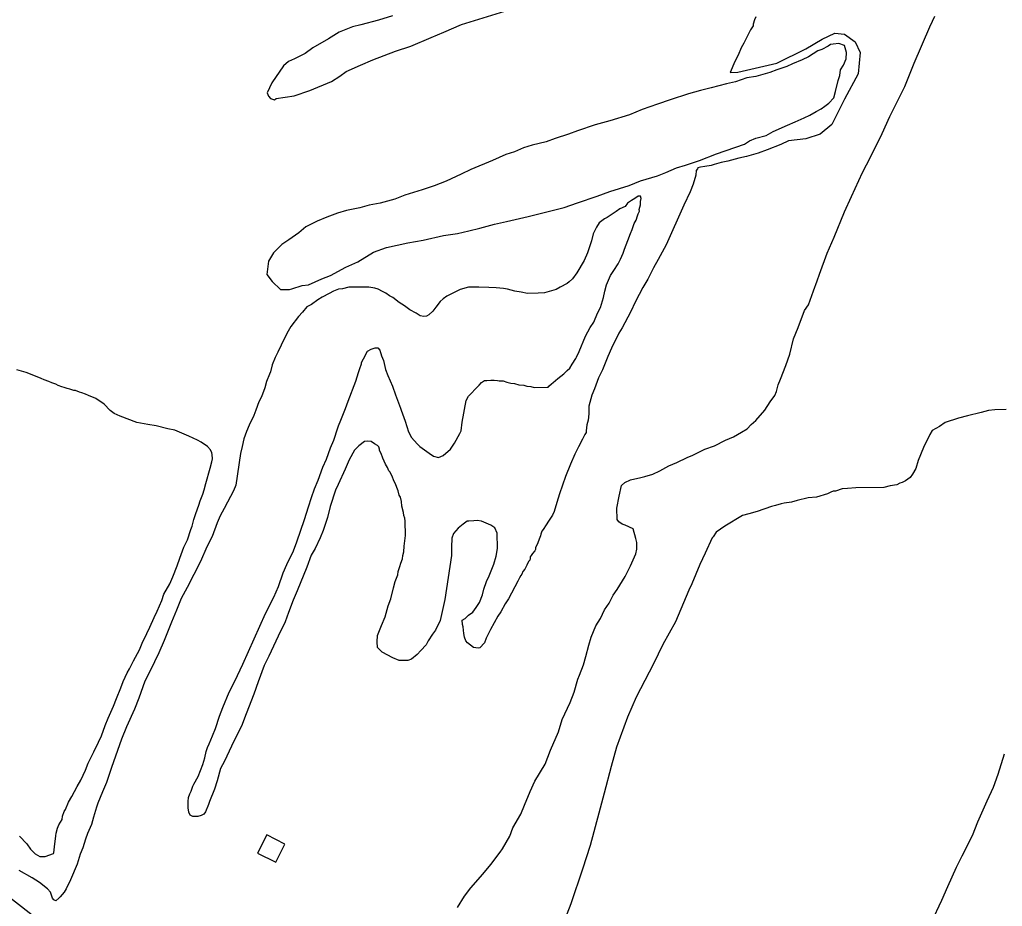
# Model space of a CAD drawing. Extents: x 3250478 to 3288318, y 788638 to 816472.
# Drawn here: x 3257033 to 3258967, y 797471 to 799216 of the extents above; entities that cross this region are included whole.
import ezdxf

# ---------------------------------------------------------------- set-up
doc = ezdxf.new("R2010")
doc.units = 0
for name, color, linetype in [('V-BLDG-OTLN', 7, 'Continuous'), ('V-RAIL-TRAK', 7, 'Continuous'), ('V-SITE-VEGE', 7, 'Continuous')]:
    doc.layers.add(name, color=color, linetype=linetype)

msp = doc.modelspace()

# ---------------------------------------------------------------- linework, layer by layer
at = {"layer": 'V-BLDG-OTLN'}
msp.add_lwpolyline([(3257501.2, 797575.7), (3257537, 797557.8), (3257554.9, 797593.6), (3257519.2, 797611.5)], close=True, dxfattribs=at)
at = {"layer": 'V-RAIL-TRAK'}
msp.add_line((3256836.1, 797626.6), (3257270.3, 797289.2), dxfattribs=at)
at = {"layer": 'V-SITE-VEGE'}
for points in [[(3257767, 799224.2), (3257739.5, 799215.1), (3257704.5, 799206), (3257688.2, 799202), (3257662, 799191.7), (3257640.8, 799178.9), (3257609.7, 799161), (3257594.8, 799149.5), (3257573.6, 799139.2), (3257562.4, 799134.1), (3257552.4, 799125.2), (3257529, 799092.3), (3257520.4, 799072.2), (3257523, 799065.9), (3257526.8, 799061), (3257534.4, 799058.5), (3257538.1, 799061.1), (3257573.2, 799066.5), (3257604.4, 799076.9), (3257646.8, 799094.9), (3257663, 799105.2), (3257675.4, 799114.1), (3257704.1, 799127), (3257727.8, 799137.3), (3257772.8, 799154.1), (3257802.8, 799164.5), (3257842.7, 799181.2), (3257867.7, 799191.5), (3257902.6, 799207), (3257996.3, 799235.7)], [(3258481.7, 799222.1), (3258479.1, 799215.8), (3258476.5, 799207.7), (3258476.5, 799204.1), (3258471.3, 799196), (3258466.9, 799187), (3258458.1, 799169.9), (3258452.9, 799160.9), (3258446.8, 799146.6), (3258440.7, 799134), (3258431.1, 799112.4), (3258446.7, 799113.3), (3258523, 799130.4), (3258580.2, 799159), (3258612.6, 799178.1), (3258637.4, 799189.5), (3258656.4, 799187.6), (3258677.4, 799172.4), (3258687, 799151.4), (3258683.1, 799109.4), (3258656.4, 799059.9), (3258631.7, 799010.3), (3258608.8, 798991.2), (3258580.2, 798981.7), (3258546.4, 798977.6), (3258531.1, 798970.4), (3258504.4, 798960.3), (3258486.6, 798953.8), (3258463.4, 798947.3), (3258448.2, 798943.6), (3258426.8, 798937.9), (3258413.5, 798935.1), (3258400.1, 798931.4), (3258393.8, 798929.5), (3258381.3, 798927.6), (3258373.3, 798925.7), (3258368, 798924.7), (3258367.1, 798922.9), (3258364.4, 798919.3), (3258363.7, 798910.4), (3258358.5, 798892.4), (3258352.4, 798877.2), (3258340.2, 798851.1), (3258305.3, 798772.9), (3258289.6, 798744.1), (3258280.8, 798727.9), (3258269.4, 798705.4), (3258259.8, 798689.2), (3258244.9, 798661.3), (3258235.3, 798640.6), (3258218.7, 798610), (3258212.5, 798599.2), (3258197.7, 798569.6), (3258197.7, 798569.5), (3258190.7, 798553.3), (3258180.3, 798527.3), (3258172.4, 798511.1), (3258164.6, 798489.5), (3258159.4, 798476.9), (3258153.4, 798455.4), (3258153.5, 798440.2), (3258151.9, 798427.7), (3258149.3, 798418.7), (3258147.7, 798407.1), (3258147.7, 798403.5)], [(3258453.9, 798404.7), (3258464.9, 798411.2), (3258472.7, 798419.2), (3258482.1, 798427.2), (3258499.3, 798448), (3258510.2, 798464), (3258519.5, 798476.8), (3258522.6, 798484.7), (3258525.6, 798497.4), (3258530.2, 798508.5), (3258541, 798535.6), (3258548.7, 798557.8), (3258556.2, 798588), (3258565.5, 798610.3), (3258577.8, 798643.7), (3258585.6, 798654.9), (3258595.5, 798682.9), (3258602.4, 798702.5), (3258607, 798715.3), (3258622.4, 798756.6), (3258636.3, 798788.4), (3258656.3, 798837.8), (3258670.2, 798868), (3258691.8, 798915.7), (3258707.3, 798946), (3258730.5, 798992.2), (3258745.9, 799025.6), (3258775.3, 799084.5), (3258793.8, 799130.7), (3258824.6, 799202.3), (3258829.5, 799213.2), (3258833.9, 799223)], [(3258610.5, 799040.9), (3258618, 799046), (3258625.4, 799052.3), (3258635.3, 799062.5), (3258639, 799075.1), (3258643.7, 799096.4), (3258647.4, 799106.5), (3258648.5, 799117.8), (3258654.7, 799126.7), (3258659.5, 799139.2), (3258660.6, 799151.8), (3258656.7, 799165.6), (3258645.4, 799169.2), (3258634.1, 799167.8), (3258629.1, 799167.7), (3258624.1, 799163.9), (3258611.7, 799157.5), (3258604.2, 799154.9), (3258585.5, 799143.4), (3258573, 799137), (3258554.3, 799129.3), (3258543.1, 799124.1), (3258523.1, 799117.6), (3258509.4, 799112.4), (3258481.9, 799104.6), (3258464.3, 799101.9), (3258441.9, 799094.1), (3258424.4, 799090.1), (3258394.3, 799082.3), (3258373.1, 799077), (3258349.3, 799070.5), (3258313.1, 799058.8), (3258288.1, 799049.7), (3258258.2, 799039.3), (3258233.2, 799029), (3258194.5, 799017.3), (3258165.7, 799009.4), (3258130.7, 798997.7), (3258113.3, 798991.2), (3258087, 798982.2), (3258069.5, 798975.7), (3258042, 798969.1), (3258024.5, 798963.9), (3258007.1, 798956.2), (3257989.6, 798950.9), (3257963.4, 798939.3), (3257920.9, 798921.3), (3257902.2, 798912.3), (3257872.3, 798898.2), (3257848.6, 798889.1), (3257824.9, 798881.3), (3257791.1, 798870.9), (3257771.1, 798863.1), (3257742.4, 798855.3), (3257721.1, 798851.3), (3257702.4, 798846), (3257676.1, 798840.7), (3257658.6, 798835.5), (3257637.4, 798827.7), (3257618.7, 798820), (3257596.2, 798808.5), (3257582.6, 798797), (3257562.7, 798783), (3257549, 798774.1), (3257532.8, 798757.6), (3257523, 798741.1), (3257519.6, 798714.8), (3257529.7, 798701.1), (3257546.2, 798685), (3257563.8, 798685.2), (3257568.8, 798686.5), (3257588.8, 798693), (3257601.3, 798694.4), (3257627.5, 798706), (3257645, 798712.5), (3257674.9, 798729.1), (3257698.6, 798739.4), (3257729.7, 798758.6), (3257754.7, 798767.7), (3257797.2, 798776.9), (3257827.3, 798782.3), (3257867.3, 798791.5), (3257894.8, 798795.6), (3257917.3, 798800.9), (3257938.6, 798806.1), (3257967.3, 798814), (3257991.1, 798819.3), (3258033.6, 798828.6), (3258062.4, 798836.4), (3258104.9, 798846.9), (3258131.1, 798856), (3258169.8, 798869), (3258194.8, 798878.1), (3258232.3, 798889.8), (3258254.8, 798898.8), (3258288.5, 798909.2), (3258304.7, 798915.7), (3258325.9, 798924.7), (3258343.4, 798929.9), (3258370.9, 798939), (3258404.6, 798952)], [(3258404.6, 798952), (3258459.6, 798971.4), (3258469.5, 798977.8), (3258482, 798983), (3258502, 798988.2), (3258515.7, 798995.9), (3258544.4, 799008.8), (3258559.4, 799015.2), (3258576.9, 799022.9), (3258588.1, 799028.1), (3258600.5, 799035.7), (3258610.5, 799040.9)], [(3258242.2, 798815.1), (3258246.6, 798821.4), (3258249.2, 798830.4), (3258250.1, 798833.9), (3258252.7, 798839.3), (3258252.6, 798842.9), (3258255.2, 798851.9), (3258255.1, 798858.1), (3258256, 798864.4), (3258255, 798868.9), (3258250.6, 798868.8), (3258243.5, 798864.3), (3258237.2, 798860.6), (3258229.2, 798855.2), (3258224.8, 798848.9), (3258214.2, 798844.3), (3258207.1, 798838.8), (3258189.3, 798827), (3258184, 798824.2), (3258173.4, 798816.1), (3258168.1, 798808), (3258162, 798794.5), (3258158.6, 798781), (3258150.8, 798757.7), (3258143.8, 798742.4), (3258129.8, 798718.1), (3258121, 798706.3), (3258114.8, 798700), (3258110.3, 798697.3), (3258097, 798690), (3258089, 798685.4), (3258065.8, 798678.9), (3258053.3, 798677.8), (3258032.8, 798677.6), (3258020.2, 798680.1), (3258007.7, 798681.8), (3257993.3, 798686.1), (3257985.2, 798686.9), (3257970.9, 798688.5), (3257956.6, 798689.2), (3257936.9, 798689.9), (3257916.3, 798689.7), (3257900.3, 798685), (3257895, 798682.3), (3257881.6, 798675.9), (3257873.6, 798672.2), (3257866.5, 798666.7), (3257860.3, 798661.3), (3257852.4, 798650.5), (3257846.2, 798642.4), (3257838.3, 798635.1), (3257833.8, 798632.4), (3257828.5, 798632.3), (3257821.3, 798633.1), (3257813.2, 798638.4), (3257800.6, 798645.4), (3257790.7, 798653.3), (3257779.9, 798659.5), (3257767.2, 798669.2), (3257760.9, 798672.7), (3257753.7, 798678), (3257747.4, 798681.5), (3257738.4, 798685.8), (3257732.1, 798687.5), (3257724.1, 798689.2), (3257720.5, 798690.1), (3257681.1, 798689.6), (3257668.6, 798686.8), (3257660.6, 798685.8), (3257650.8, 798682.1), (3257641.9, 798677.6), (3257628.6, 798670.3), (3257619.7, 798664.8), (3257607.3, 798655.7), (3257598.4, 798651.1), (3257589.6, 798640.3), (3257581.6, 798632.1), (3257566.7, 798612.3), (3257558.8, 798598.8), (3257547.4, 798575.4), (3257541.3, 798561.9), (3257536.1, 798551.1), (3257530, 798536.8), (3257526.5, 798523.3), (3257524.6, 798518.5), (3257518.7, 798504.4), (3257515.3, 798491.9), (3257509.2, 798473.9), (3257504, 798464), (3257497.9, 798447.8), (3257493.6, 798437.1), (3257484.8, 798418.2), (3257479.6, 798405.6), (3257474.4, 798391.2), (3257471, 798376), (3257467.6, 798362.5), (3257458.5, 798299.8), (3257454.1, 798289), (3257441.9, 798266.5), (3257435.8, 798253.9), (3257427.9, 798239.5)], [(3257551.7, 798127.4), (3257558.7, 798143.6), (3257571.8, 798170.6), (3257578.7, 798188.5), (3257593.4, 798232.5), (3257601.2, 798257.6), (3257607.2, 798275.6), (3257613.3, 798292.7), (3257620.2, 798309.7), (3257629.8, 798335.8), (3257636.8, 798351.1), (3257644.5, 798373.5), (3257651.5, 798388.8), (3257659.3, 798413), (3257660.7, 798416.6), (3257665.4, 798428.3), (3257674.1, 798450.8), (3257679.3, 798465.1), (3257694.9, 798504.7), (3257700.1, 798521.7), (3257702.7, 798529.8), (3257706.1, 798538.8), (3257706.1, 798541.5), (3257709.6, 798548.7), (3257717.5, 798564), (3257724.6, 798567.6), (3257732.6, 798570.4), (3257738, 798570.5), (3257741.6, 798566), (3257745.3, 798554.4), (3257749, 798545.5), (3257752.8, 798527.7), (3257757.4, 798516.1), (3257766.6, 798494.8), (3257773, 798477.8), (3257782.7, 798451.4), (3257784.1, 798447.6), (3257791.5, 798426.2), (3257798, 798404.8), (3257804.4, 798394.1), (3257815.3, 798381.7), (3257820.7, 798376.4), (3257838.7, 798363.2), (3257847.8, 798357.1), (3257857.6, 798354.5), (3257866.5, 798358.2), (3257880.7, 798370.9), (3257888.6, 798382.6), (3257899.1, 798401.5), (3257901.7, 798406.9), (3257904.2, 798423.9), (3257911.8, 798466.9), (3257916.1, 798475), (3257935.6, 798494.9), (3257937.4, 798496.7), (3257941.8, 798502.2), (3257948, 798505.8), (3257952.5, 798505.9), (3257960.5, 798506.8), (3257966.8, 798506.9), (3257973.6, 798505.8), (3257976.6, 798505.2), (3257984.7, 798505.3), (3257991.8, 798502.7), (3257999.9, 798501), (3258007.1, 798500.2), (3258015.2, 798497.6), (3258025, 798496.9), (3258031.3, 798495.1), (3258039.3, 798494.3), (3258045.6, 798492.6), (3258073.3, 798492.9), (3258074.2, 798494.7), (3258079.5, 798499.3), (3258083.1, 798502), (3258091.9, 798510.2), (3258104.3, 798519.2), (3258110.5, 798525.6), (3258115.8, 798530.1), (3258120.2, 798538.2), (3258127.7, 798549.6), (3258129, 798551.7), (3258134.2, 798563.4), (3258146.4, 798593.1), (3258156.1, 798610.2), (3258163.1, 798621), (3258170, 798638.9), (3258176.2, 798649.7), (3258182.2, 798669.5), (3258184.7, 798682), (3258188.2, 798694.6), (3258196, 798712.6), (3258202.2, 798722.5), (3258210.9, 798736), (3258215.3, 798745), (3258220.5, 798756.7), (3258223.1, 798764.8), (3258230.1, 798781.8), (3258235.3, 798795.3), (3258238.8, 798803.4), (3258242.2, 798815.1)], [(3257297.8, 798039.5), (3257303.9, 798052.1), (3257312.6, 798072.8), (3257317, 798085.3), (3257328.4, 798106), (3257334.5, 798119.5), (3257343.1, 798141.1), (3257348.3, 798156.3), (3257356.1, 798177.9), (3257363.1, 798192.3), (3257370, 798212.9), (3257372.7, 798219.2), (3257376.1, 798232.7), (3257379.5, 798244.4), (3257385.6, 798260.5), (3257388.2, 798269.5), (3257393.4, 798282.1), (3257396, 798291), (3257399.4, 798303.6), (3257408, 798333.2), (3257411.4, 798345.8), (3257412.3, 798352.1), (3257412.2, 798360.1), (3257411.2, 798363.7), (3257408.5, 798369.9), (3257403, 798376.1), (3257390.4, 798384.9), (3257383.2, 798388.4), (3257366.1, 798396.2), (3257338.3, 798408.4), (3257324.8, 798411), (3257301.5, 798417), (3257285.4, 798419.5), (3257263.9, 798423.7), (3257230.6, 798435.8), (3257218.9, 798441), (3257210.8, 798447.2), (3257199.1, 798459.6), (3257183.1, 798470.5), (3257168.6, 798476.6), (3257162.3, 798479.5), (3257155.3, 798482), (3257150.8, 798483.4), (3257142.7, 798486.2), (3257139.7, 798486.6), (3257131.9, 798489.1), (3257126.8, 798490.5), (3257120.5, 798492.6), (3257115.7, 798493.7), (3257108.6, 798496.5), (3257104.2, 798498.7), (3257096.4, 798501.6), (3257090.5, 798504.1), (3257081.2, 798507.7), (3257075.3, 798509.8), (3257057.8, 798517.4), (3257046, 798522), (3257041.5, 798523.1), (3257027.5, 798527)], [(3258974.3, 798448.8), (3258952.1, 798448.5), (3258939.5, 798446.8), (3258925.2, 798443.4), (3258898.4, 798436.8), (3258881, 798431.8), (3258854.2, 798423.6), (3258843.2, 798415.6), (3258829.1, 798407.5), (3258824.4, 798399.5), (3258812, 798374.1), (3258801.3, 798348.6), (3258796.7, 798332.7), (3258790.5, 798321.6), (3258785.8, 798315.2), (3258776.4, 798308.7), (3258770.1, 798305.5), (3258765.4, 798303.8), (3258759.1, 798300.6), (3258746.4, 798298.9)], [(3258147.7, 798403.5), (3258145.1, 798399.9), (3258140.7, 798390.9), (3258132.8, 798375.6), (3258125.8, 798361.2), (3258117.1, 798341.4), (3258107.6, 798317.2), (3258095.4, 798283), (3258090.3, 798266), (3258085.1, 798248), (3258081.6, 798240.8), (3258073.7, 798229.1), (3258069.3, 798221.9), (3258063.2, 798212.9), (3258060.5, 798209.3), (3258058.8, 798203.9), (3258057.9, 798200.3), (3258055.3, 798194), (3258052.7, 798186.8), (3258048.4, 798177), (3258048.4, 798173.4), (3258046.7, 798170.7), (3258042.2, 798165.3), (3258039.6, 798161.6), (3258037.8, 798158.9), (3258037.9, 798155.4), (3258037, 798152.7), (3258034.4, 798150), (3258030.9, 798142.8), (3258027.4, 798134.7), (3258023, 798130.2), (3258021.3, 798124.8), (3258019.5, 798122.1), (3258016.9, 798117.6), (3258013.4, 798111.3), (3257995, 798076.2), (3257988.8, 798066.3), (3257980.1, 798051), (3257973.9, 798041.9), (3257959.9, 798015.8), (3257951.2, 797998.7), (3257947.7, 797989.8), (3257938.9, 797979.8), (3257935.3, 797978.9), (3257926.3, 797980.6), (3257914.6, 797989.4), (3257911, 797993.8), (3257908.2, 798000.9), (3257907.2, 798008.1), (3257906.2, 798021.5), (3257904.3, 798025.9), (3257904.2, 798034), (3257909.6, 798037.6), (3257916.7, 798044), (3257924.6, 798050.3), (3257931.7, 798059.3), (3257937.8, 798069.2), (3257943.9, 798084.5), (3257946.5, 798095.3), (3257951.7, 798110.5), (3257956.9, 798121.3), (3257966.5, 798144.7), (3257970.8, 798160), (3257973.3, 798175.2), (3257972.9, 798205.6), (3257968.3, 798216.3), (3257960.2, 798221.5), (3257951.2, 798225), (3257942.2, 798229.4), (3257933.3, 798230.2), (3257927, 798230.1), (3257917.2, 798229.1), (3257913.6, 798229.1), (3257905.6, 798223.6), (3257895.9, 798215.4), (3257887.1, 798204.6), (3257883.6, 798195.6), (3257882.9, 798177.7), (3257883.1, 798161.6), (3257869.8, 798074.7), (3257860.4, 798033.5), (3257851.7, 798014.6), (3257845.5, 798006.5), (3257836.7, 797993.9), (3257833.3, 797985.8), (3257822.6, 797974.9), (3257815.6, 797966.8), (3257804.1, 797957.7), (3257796.9, 797954.9), (3257780, 797954.7), (3257767.4, 797960), (3257746.7, 797971.3), (3257737.6, 797980.2), (3257736.6, 797991.8), (3257737.3, 798004.3), (3257745.2, 798024.1), (3257752.1, 798041.2), (3257758.1, 798062.7), (3257763.3, 798076.2), (3257768.5, 798097.7), (3257771.9, 798110.3)], [(3257894.7, 797468.9), (3257908.7, 797491.2), (3257921.1, 797507.2), (3257944.6, 797534.4), (3257960.2, 797553.5), (3257978.9, 797577.5), (3257983.6, 797583.9), (3257997.5, 797609.4), (3258003.7, 797625.3), (3258019.2, 797652.4), (3258026.9, 797669.9), (3258037.7, 797696.9), (3258047, 797717.6), (3258067.2, 797751.1), (3258077.9, 797778.2), (3258093.3, 797814.7), (3258101, 797838.6), (3258116.4, 797872), (3258124.1, 797892.7), (3258131.7, 797918.1), (3258134.8, 797926.1), (3258142.5, 797946.7), (3258147, 797962.6), (3258153.1, 797984.9), (3258157.7, 798000.7), (3258166.9, 798023), (3258176.3, 798037.4), (3258184, 798054.9), (3258193.3, 798067.7), (3258201.1, 798083.6), (3258208.9, 798094.7), (3258224.4, 798120.3), (3258235.2, 798141), (3258246, 798164.8), (3258247.5, 798174.4), (3258247.4, 798187), (3258245.7, 798194.9), (3258240.7, 798213.9), (3258224.8, 798221.6), (3258218.5, 798223.1), (3258212.1, 798227.8), (3258208.8, 798232.5), (3258208.6, 798254.7), (3258213.1, 798278.5), (3258217.6, 798299.1), (3258223.8, 798305.5), (3258234.9, 798310.4), (3258255.4, 798315.4), (3258263.3, 798317), (3258279.1, 798322), (3258293.2, 798328.5), (3258310.5, 798338.2), (3258326.3, 798344.7), (3258346.8, 798354.4), (3258357.8, 798359.3), (3258381.4, 798370.7), (3258400.3, 798377.2), (3258422.4, 798388.6), (3258438.1, 798395.1), (3258453.9, 798404.7)], [(3257771.9, 798110.3), (3257777.1, 798123.7), (3257777.9, 798130), (3257781.4, 798139.9), (3257783.1, 798146.2), (3257786.6, 798155.1), (3257787.4, 798161.4), (3257789.1, 798168.6), (3257789.9, 798180.2), (3257792.3, 798200.8), (3257792, 798229.4), (3257791, 798234.8), (3257789.2, 798240.1), (3257788.2, 798246.4), (3257785.4, 798258.9), (3257784.4, 798267.8), (3257782.5, 798276.7), (3257779.8, 798280.3), (3257777.9, 798289.2), (3257775.1, 798295.4), (3257772.4, 798302.5), (3257769.6, 798308.8), (3257765.9, 798317.7), (3257763.2, 798322.1), (3257762.3, 798325.7), (3257759.5, 798328.3), (3257756.8, 798334.6), (3257753.1, 798341.7), (3257747.6, 798353.2), (3257744.8, 798362.2), (3257741.2, 798368.4), (3257741.2, 798371.1), (3257740.2, 798375.5), (3257737.5, 798378.2), (3257731.2, 798381.7), (3257724.9, 798386.1), (3257717.7, 798386.9), (3257711.5, 798385.9), (3257700.8, 798377.7), (3257692, 798368.7), (3257681.5, 798349.8), (3257673.6, 798331.8), (3257659.7, 798301.2), (3257654.4, 798290.5), (3257644.1, 798258.1), (3257639, 798236.6), (3257630.3, 798210.6), (3257624.2, 798196.2), (3257614.6, 798175.5), (3257606.7, 798162), (3257598.1, 798138.7), (3257578.9, 798091.9), (3257571.1, 798074), (3257562.4, 798049.7), (3257555.5, 798030.8), (3257541.5, 798003), (3257537.1, 797993.1), (3257523.2, 797963.4), (3257514.4, 797945.4), (3257502.3, 797913.1), (3257493.6, 797888.8), (3257478.9, 797850.2), (3257469.3, 797825.9), (3257454.5, 797796.3), (3257436.1, 797756.7), (3257428.2, 797742.3), (3257421.4, 797718.1), (3257416.2, 797701.9), (3257406.6, 797677.6), (3257404.9, 797671.4), (3257398.8, 797657), (3257395.3, 797652.5), (3257390, 797649.7), (3257383.7, 797647.9), (3257373.9, 797647.8), (3257368.5, 797650.4), (3257365.7, 797656.6), (3257364.8, 797664.6), (3257364.6, 797677.2), (3257365.4, 797685.2), (3257368, 797692.4), (3257370.6, 797697.8), (3257374.1, 797707.7), (3257375.8, 797711.3), (3257384.6, 797726.6), (3257393.3, 797749.9), (3257397.6, 797763.4), (3257400.1, 797776), (3257402.7, 797784), (3257406.2, 797791.2), (3257412.3, 797806.5), (3257418.4, 797820.9), (3257426.2, 797845.1), (3257433.1, 797862.2), (3257445.3, 797892.7), (3257456.7, 797914.3), (3257472.4, 797947.6), (3257516.8, 798047.4), (3257533.5, 798079.8), (3257542.2, 798100.5), (3257551.7, 798127.4)], [(3258746.4, 798298.9), (3258733.8, 798295.6), (3258678.4, 798294.9), (3258662.6, 798293.2), (3258651.5, 798293), (3258638.9, 798288.1), (3258634.1, 798288.1), (3258629.4, 798286.4), (3258623.1, 798283.2), (3258601, 798276.6), (3258585.2, 798274.8), (3258563.1, 798269.8), (3258552, 798266.5), (3258537.8, 798264.8), (3258531.5, 798263.1), (3258520.4, 798259.8), (3258512.6, 798258.2), (3258484.2, 798248.3), (3258468.4, 798243.4), (3258455.8, 798240.1), (3258421.2, 798219.1), (3258403.9, 798207.8), (3258397.7, 798198.3), (3258396.1, 798196.7), (3258382.2, 798166.4), (3258371.4, 798144.1), (3258356, 798105.9), (3258349.8, 798093.2), (3258323.6, 798031.2), (3258298.8, 797986.5), (3258280.2, 797948.3), (3258246.1, 797883), (3258229.2, 797843.2), (3258207.7, 797784.4), (3258197, 797746.3), (3258183.4, 797693.9), (3258172.8, 797654.2), (3258156.1, 797590.6), (3258140.8, 797544.5), (3258117.8, 797476.2), (3258110.2, 797455.5)], [(3257427.9, 798239.5), (3257421.8, 798226.1), (3257412.2, 798199.1), (3257401.7, 798178.4), (3257388.7, 798149.7), (3257362.4, 798098.4), (3257351, 798076.8), (3257341.5, 798054.3), (3257331.9, 798030.1), (3257317.1, 797994.1), (3257306.7, 797969.8), (3257290.1, 797934.8), (3257279.6, 797914.1), (3257267.5, 797880.8), (3257258.8, 797859.3), (3257243.1, 797824.2), (3257233.5, 797800), (3257221.4, 797766.7), (3257213.6, 797744.3), (3257204.1, 797714.7), (3257196.2, 797696.7), (3257186.7, 797674.2), (3257184.1, 797666.1), (3257178, 797646.4), (3257174.6, 797632), (3257166.8, 797614.1), (3257162.4, 797603.3), (3257157.3, 797586.2), (3257152.1, 797573.6), (3257146, 797553.9), (3257133, 797523.3), (3257124.2, 797505.4), (3257120.7, 797499.1), (3257112.8, 797490), (3257110.1, 797487.3), (3257103.9, 797481.9), (3257100.3, 797483.6), (3257097.6, 797487.2), (3257093.9, 797498.7), (3257087.6, 797505.8), (3257072.2, 797518.2), (3257057.8, 797526.9), (3257031.7, 797541.8)], [(3257032.7, 797608.9), (3257047.2, 797593.9), (3257054.5, 797583.3), (3257063.5, 797574.4), (3257072.5, 797569.2), (3257083.2, 797569.3), (3257099.3, 797574.8), (3257100.1, 797576.6), (3257101.8, 797588.3), (3257104.2, 797609.8), (3257105.1, 797615.1), (3257107.6, 797625), (3257110.2, 797631.3), (3257116.4, 797642.1), (3257117.2, 797648.4), (3257120.7, 797657.4), (3257123.3, 797661.9), (3257129.4, 797676.2), (3257135.5, 797687), (3257146, 797706.8), (3257153.1, 797719.4), (3257162.7, 797739.2), (3257167.9, 797752.7), (3257176.6, 797769.8), (3257179.2, 797775.2), (3257188, 797794.1), (3257194.1, 797806.7), (3257201, 797827.3), (3257207.1, 797841.7), (3257217.6, 797865.1), (3257223.6, 797880.3), (3257232.3, 797901), (3257236.7, 797913.6), (3257244.5, 797930.7), (3257248.9, 797938.8), (3257256.8, 797954.1), (3257269, 797975.7), (3257274.3, 797989.1), (3257283, 798008), (3257289.1, 798020.6), (3257297.8, 798039.5)], [(3258937.2, 797678.8), (3258949.6, 797705.9), (3258958.8, 797731.3), (3258971, 797771.1)], [(3258827.6, 797440.1), (3258847.7, 797483), (3258860, 797510.1), (3258877, 797548.3), (3258887.8, 797570.6), (3258908, 797610.4), (3258918.7, 797637.4), (3258937.2, 797678.8)]]:
    msp.add_lwpolyline(points, dxfattribs=at)

doc.saveas('drawing.dxf')
